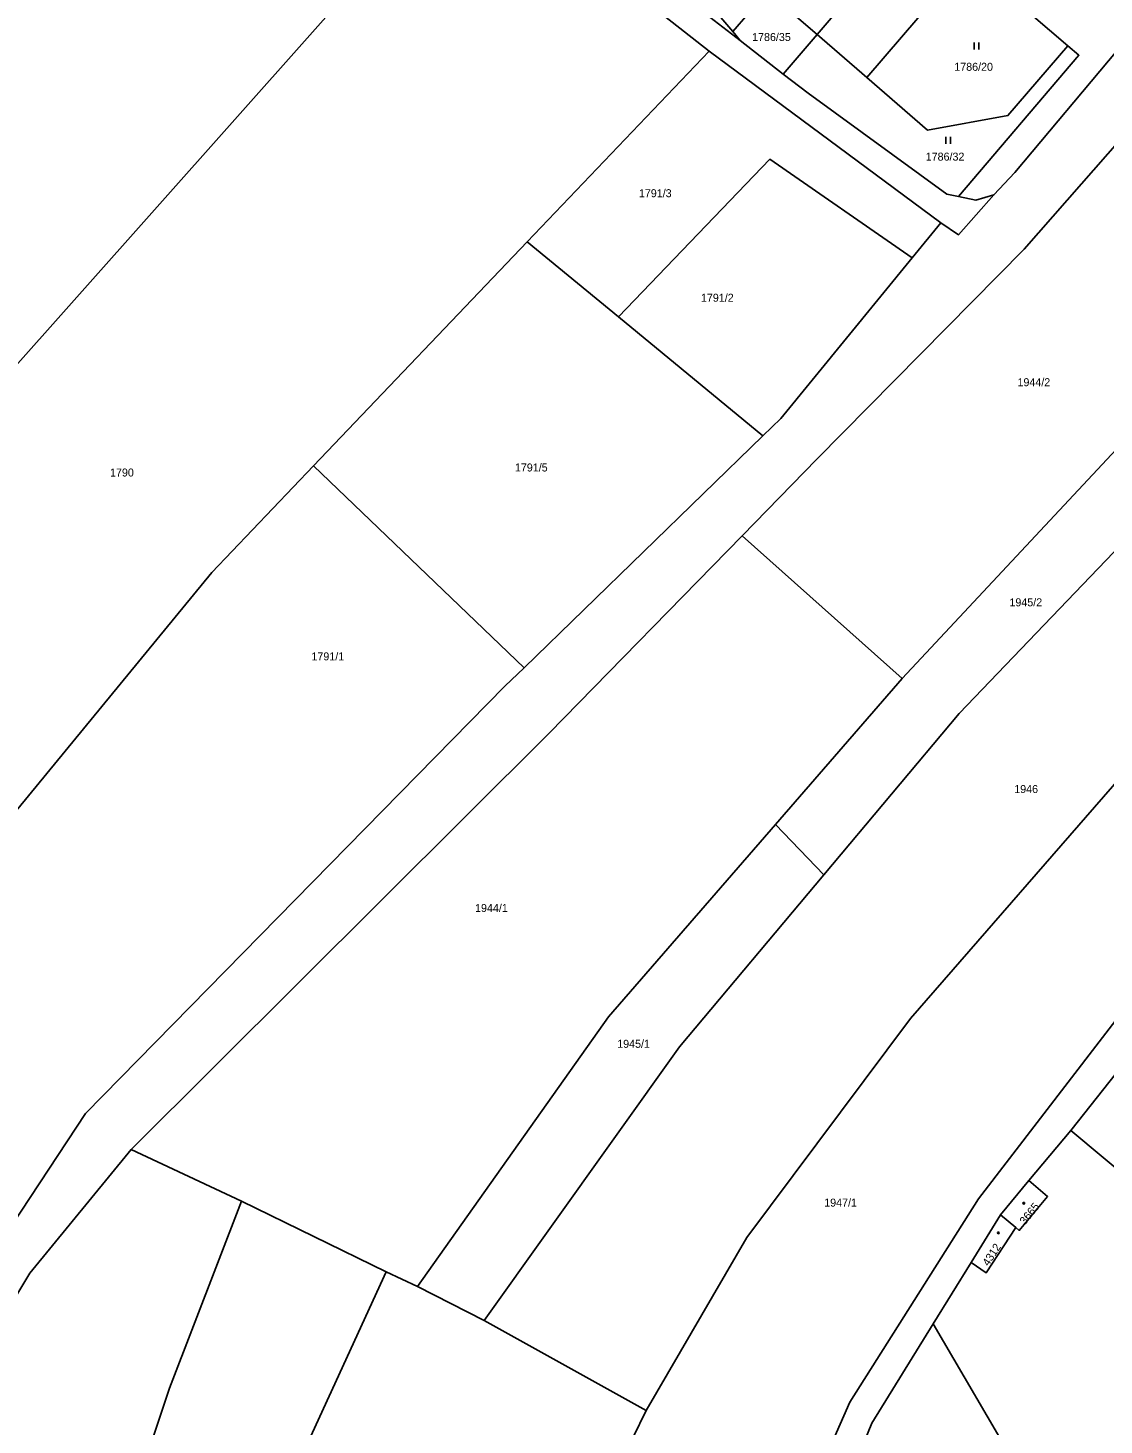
# Model space of a CAD drawing. Extents: x -679220 to -673243, y -1075091 to -1066557.
# Drawn here: x -676990.1 to -676761.5, y -1072997.6 to -1072700.8 of the extents above; entities that cross this region are included whole.
import ezdxf

# ---------------------------------------------------------------- set-up
doc = ezdxf.new("R2010")
doc.units = 0
for name, color, linetype in [('Hranice parcel', 7, 'Continuous'), ('Parcelní čísla', 7, 'Continuous'), ('Značky budov', 7, 'Continuous'), ('Značky kultur', 7, 'Continuous')]:
    doc.layers.add(name, color=color, linetype=linetype)

msp = doc.modelspace()

# ---------------------------------------------------------------- linework, layer by layer
at = {"layer": 'Hranice parcel'}
for p, q in [((-676845.4, -1072705.68), (-676897.25, -1072665.11)), ((-676801.13, -1072677.24), (-676822.49, -1072702.18)), ((-676840.42, -1072701.56), (-676858.67, -1072679.84)), ((-676811.92, -1072711.33), (-676790.5, -1072686.34)), ((-676790.5, -1072686.34), (-676769.24, -1072704.56)), ((-676833.09, -1072693.01), (-676840.42, -1072701.56)), ((-676822.49, -1072702.18), (-676833.09, -1072693.01)), ((-676838.82, -1072703.47), (-676840.42, -1072701.56)), ((-676822.49, -1072702.18), (-676829.67, -1072710.56)), ((-676811.92, -1072711.33), (-676822.49, -1072702.18)), ((-676838.82, -1072703.47), (-676829.67, -1072710.56)), ((-676884.06, -1072746.23), (-676845.4, -1072705.68)), ((-676845.4, -1072705.68), (-676796.19, -1072742.2)), ((-676796.19, -1072742.2), (-676802.28, -1072749.64)), ((-676929.45, -1072793.83), (-676884.06, -1072746.23)), ((-676884.06, -1072746.23), (-676864.7, -1072762.18)), ((-676804.41, -1072838.99), (-676723.28, -1072752.14)), ((-676864.7, -1072762.18), (-676834, -1072787.47)), ((-676834, -1072787.47), (-676884.72, -1072836.71)), ((-676884.72, -1072836.71), (-676929.45, -1072793.83)), ((-676804.41, -1072838.99), (-676838.43, -1072808.67)), ((-676831.36, -1072870.02), (-676804.41, -1072838.99)), ((-676821.07, -1072880.72), (-676831.36, -1072870.02)), ((-676768.62, -1072935.06), (-676743.82, -1072903.77)), ((-676768.62, -1072935.06), (-676777.48, -1072945.71)), ((-676749.56, -1072950.96), (-676768.62, -1072935.06)), ((-676968.21, -1072939.11), (-676944.79, -1072950.08)), ((-676783.51, -1072952.96), (-676777.48, -1072945.71)), ((-676914.04, -1072965.12), (-676944.79, -1072950.08)), ((-676789.77, -1072963.1), (-676783.51, -1072952.96)), ((-676783.51, -1072952.96), (-676780.26, -1072955.69)), ((-676789.77, -1072963.1), (-676797.83, -1072976.16)), ((-676907.4, -1072968.19), (-676914.04, -1072965.12)), ((-676893.23, -1072975.41), (-676907.4, -1072968.19)), ((-676858.81, -1072994.55), (-676893.23, -1072975.41))]:
    msp.add_line(p, q, dxfattribs=at)
for points in [[(-676676.04, -1072600.97), (-676689.01, -1072617.2), (-676699.82, -1072629.74), (-676727.69, -1072660.82), (-676752.08, -1072697.33), (-676758.72, -1072705.55), (-676780.51, -1072731.52), (-676784.98, -1072736.24)], [(-677097.82, -1072927.19), (-677075, -1072883.37), (-677041.21, -1072831.41), (-677003.98, -1072783.4), (-676995.72, -1072775.93), (-676897.25, -1072665.11)], [(-676875.07, -1072677.42), (-676861.09, -1072688.82), (-676852.25, -1072694.17), (-676845.3, -1072698.47), (-676838.82, -1072703.47)], [(-676769.24, -1072704.56), (-676781.95, -1072719.38), (-676799.06, -1072722.46), (-676811.92, -1072711.33)], [(-676769.24, -1072704.56), (-676766.86, -1072706.57), (-676792.47, -1072736.61)], [(-676829.67, -1072710.56), (-676824.38, -1072714.66), (-676794.95, -1072736.12), (-676792.47, -1072736.61)], [(-676838.43, -1072808.67), (-676822.57, -1072792.43), (-676778.53, -1072747.78), (-676751.59, -1072717.1)], [(-676802.28, -1072749.64), (-676832.53, -1072728.66), (-676864.7, -1072762.18)], [(-676784.98, -1072736.24), (-676792.43, -1072744.7), (-676796.19, -1072742.2)], [(-676792.47, -1072736.61), (-676788.74, -1072737.35), (-676784.98, -1072736.24)], [(-676802.28, -1072749.64), (-676830.2, -1072783.78), (-676834, -1072787.47)], [(-676713.57, -1072764.29), (-676792.31, -1072846.42), (-676821.07, -1072880.72)], [(-677048.98, -1072951.65), (-677029.32, -1072917.39), (-677005.66, -1072882.89), (-676951.05, -1072816.47), (-676929.45, -1072793.83)], [(-676968.21, -1072939.11), (-676879.41, -1072850.63), (-676838.43, -1072808.67)], [(-676884.72, -1072836.71), (-676888.8, -1072840.67), (-676977.89, -1072931.45), (-677005.3, -1072972.97), (-677006.23, -1072974.86)], [(-676858.81, -1072994.55), (-676837.41, -1072957.76), (-676802.64, -1072911.26), (-676756.39, -1072858.15), (-676731.31, -1072877.48)], [(-676907.4, -1072968.19), (-676866.84, -1072910.87), (-676831.36, -1072870.02)], [(-676731.31, -1072877.48), (-676749.42, -1072899.07), (-676788.18, -1072949.54), (-676815.55, -1072992.76), (-676832.95, -1073032.45)], [(-676893.23, -1072975.41), (-676851.71, -1072917.27), (-676821.07, -1072880.72)], [(-677109.49, -1073308.79), (-677080.91, -1073210.15), (-677044.99, -1073099.31), (-677007.1, -1072994.2), (-676989.75, -1072965.34), (-676968.21, -1072939.11)], [(-676777.48, -1072945.71), (-676773.51, -1072949.09), (-676779.56, -1072956.28), (-676780.26, -1072955.69)], [(-676944.79, -1072950.08), (-676960.05, -1072989.81), (-677014.96, -1073154.42), (-677069.91, -1073319.09)], [(-676780.26, -1072955.69), (-676786.61, -1072965.32), (-676789.77, -1072963.1)], [(-676914.04, -1072965.12), (-676951.18, -1073046.06), (-676999.64, -1073167.96), (-677037.56, -1073274.77), (-677075.48, -1073381.61), (-677097.17, -1073444.38)], [(-676828.17, -1073039.67), (-676810.84, -1072997.23), (-676797.83, -1072976.16)], [(-676797.83, -1072976.16), (-676779.79, -1073006.99), (-676790, -1073045.08)], [(-676893.93, -1073060.96), (-676872.65, -1073022.88), (-676858.81, -1072994.55)]]:
    msp.add_lwpolyline(points, dxfattribs=at)
at = {"layer": 'Značky budov'}
for centre in [(-676778.58, -1072950.51), (-676784, -1072956.81)]:
    msp.add_circle(centre, 0.175, dxfattribs=at)
at = {"layer": 'Značky kultur'}
for p, q in [((-676789.11, -1072705.38), (-676789.11, -1072703.88)), ((-676788.11, -1072705.38), (-676788.11, -1072703.88)), ((-676795.12, -1072725.41), (-676795.12, -1072723.91)), ((-676794.12, -1072725.41), (-676794.12, -1072723.91))]:
    msp.add_line(p, q, dxfattribs=at)

# ---------------------------------------------------------------- texts
at = {"layer": 'Parcelní čísla'}
for s, p in [('1786/35', (-676836.3, -1072703.55)), ('1786/20', (-676793.35, -1072709.88)), ('1786/32', (-676799.42, -1072728.97)), ('1791/3', (-676860.35, -1072736.74)), ('1791/2', (-676847.17, -1072758.95)), ('1944/2', (-676779.92, -1072776.9)), ('1791/5', (-676886.69, -1072795.02)), ('1790', (-676972.71, -1072796.09)), ('1945/2', (-676781.63, -1072823.67)), ('1791/1', (-676929.92, -1072835.16)), ('1946', (-676780.61, -1072863.35)), ('1944/1', (-676895.16, -1072888.63)), ('1945/1', (-676864.96, -1072917.48)), ('1947/1', (-676820.98, -1072951.23))]:
    msp.add_text(s, height=1.7, dxfattribs=at).set_placement(p)
for s, rotation, p in [('3665', 51, (-676778.32, -1072955.2)), ('4312', 57, (-676786.09, -1072964.01))]:
    msp.add_text(s, height=1.7, rotation=rotation, dxfattribs=at).set_placement(p)

doc.saveas('drawing.dxf')
